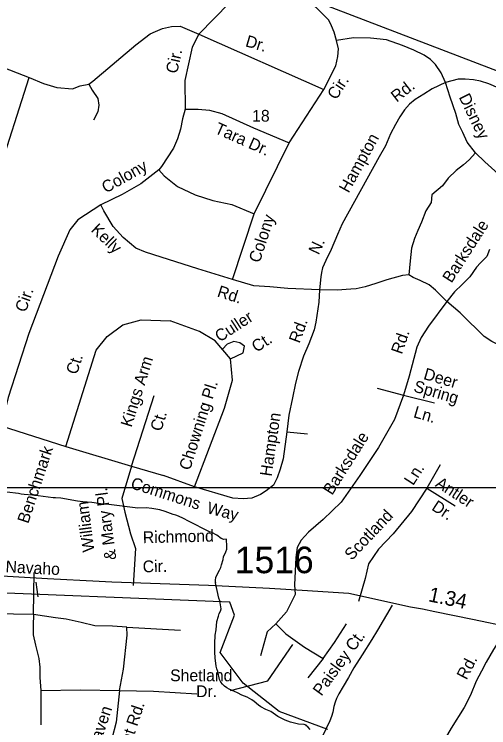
# Model space of a CAD drawing. Extents: x 1945482 to 2853149, y 66427 to 1015778.
# Drawn here: x 2338758 to 2341398, y 153265 to 157233 of the extents above; entities that cross this region are included whole.
import ezdxf

# ---------------------------------------------------------------- set-up
doc = ezdxf.new("R2010")
doc.units = 0
for name, color, linetype in [('Old_Level_10', 7, 'Continuous'), ('Old_Level_11', 7, 'Continuous'), ('Old_Level_17', 7, 'Continuous'), ('Old_Level_32', 7, 'Continuous'), ('Old_Level_35', 7, 'Continuous'), ('Old_Level_48', 7, 'Continuous'), ('Old_Level_49', 7, 'Continuous'), ('Old_Level_59', 7, 'Continuous'), ('Old_Level_63', 7, 'Continuous'), ('Old_Level_8', 7, 'Continuous')]:
    doc.layers.add(name, color=color, linetype=linetype)

msp = doc.modelspace()

# ---------------------------------------------------------------- linework, layer by layer
at = {"layer": 'Old_Level_10'}
msp.add_lwpolyline([(2339960.3, 153472.4), (2340168.3, 153525.8), (2340308.2, 153728.4)], dxfattribs=at)
at = {"layer": 'Old_Level_32'}
msp.add_lwpolyline([(2343889.6, 153308.6), (2343565.7, 153372.8), (2343039.8, 153485.1), (2342113.2, 153690.4), (2341634.3, 153799.4), (2341521.8, 153823), (2341308, 153866.4), (2341098.2, 153910.3), (2341029.7, 153923.7), (2340963, 153934.8), (2340619.4, 154012.2), (2340359.7, 154028.2), (2340178.6, 154039.4), (2339839.3, 154055.5), (2339301.6, 154074.7), (2339229.5, 154077.9), (2338943.1, 154093.4), (2338589.8, 154113)], dxfattribs=at)
at = {"layer": 'Old_Level_35'}
for p, q in [((2339784.1, 157122.8), (2340480, 156815.2)), ((2338542.8, 156997.6), (2338841.2, 156880.5)), ((2338609.7, 156160.6), (2338841.2, 156880.5)), ((2340287.7, 156517.8), (2340480, 156815.2)), ((2340092.5, 156122.5), (2340287.7, 156517.8)), ((2339973.2, 155756.9), (2340092.5, 156122.5)), ((2340776.6, 155152.6), (2340924.7, 155115.2)), ((2340924.7, 155115.2), (2341096.2, 155071.9)), ((2340275.5, 154911.4), (2340389, 154900.3)), ((2338865.3, 153894.3), (2338867.8, 154128.9)), ((2339384, 153824.5), (2339683.2, 153807))]:
    msp.add_line(p, q, dxfattribs=at)
for points in [[(2340551.4, 157086.8), (2340537.2, 157132.7), (2340523.1, 157168), (2340509, 157199.7), (2340487.8, 157220.9), (2340449, 157259.8), (2340375.1, 157330.2), (2340246.5, 157394.7), (2340185.8, 157420.2), (2340157.3, 157425.3), (2340127.6, 157422.1), (2340090, 157410.5), (2340043.2, 157382.7), (2340012.1, 157355.5), (2339956.3, 157297.2), (2339784.1, 157122.8)], [(2340375.1, 157330.2), (2342180.8, 156636.2), (2342588.1, 156452.2), (2342750.9, 156386.7), (2342807.2, 156365.9)], [(2339172.4, 156844.3), (2339195.7, 156861.3), (2339434, 157062.9), (2339514.6, 157123.9), (2339543.7, 157137.1), (2339581.9, 157154.4), (2339632.3, 157165.3), (2339680.2, 157167.5), (2339784.1, 157122.8)], [(2339784.1, 157122.8), (2339747.7, 157049.8), (2339706.3, 156864.5), (2339708, 156705.5)], [(2340480, 156815.2), (2340547.8, 156945.5), (2340558.4, 156998.5), (2340561.9, 157040.8), (2340551.4, 157086.8)], [(2341158.2, 156853.7), (2341133.5, 156906.7), (2341101.8, 156952.6), (2341073.6, 156980.8), (2341038.3, 157005.5), (2340981.8, 157033.8), (2340918.3, 157058.5), (2340830.1, 157090.3), (2340740.9, 157100.4), (2340646.6, 157100.9), (2340551.4, 157086.8)], [(2338841.2, 156880.5), (2338919.9, 156847), (2338993.9, 156825.2), (2339081.1, 156818.7), (2339124.6, 156833.9), (2339172.4, 156844.3)], [(2339172.4, 156844.3), (2339191.7, 156811.3), (2339222.7, 156764.2), (2339229.2, 156727.1), (2339222.7, 156690), (2339198.7, 156644.3)], [(2341158.2, 156853.7), (2341084.1, 156818.4), (2341037.7, 156789.3), (2340988.9, 156758.4), (2340957.1, 156733.6), (2340928.9, 156701.9), (2340904.2, 156663), (2340879.5, 156620.6), (2340851.3, 156567.7), (2340823, 156500.6), (2340787.8, 156440.6), (2340581.9, 156066.5), (2340557, 156008.7), (2340521.8, 155925.2), (2340492.6, 155863.7), (2340472.4, 155823.2), (2340467.8, 155797.3), (2340464.3, 155772.6), (2340456.2, 155699.6)], [(2341878, 156631.2), (2341793.3, 156673.6), (2341712.2, 156708.9), (2341528.7, 156790.1), (2341454.6, 156821.9), (2341398, 156845.9), (2341352.3, 156860.8), (2341313.5, 156867.8), (2341267.6, 156871.4), (2341228.8, 156871.4), (2341158.2, 156853.7)], [(2341324.1, 156461.7), (2341278.2, 156521.8), (2341253.2, 156575.5), (2341232.3, 156620.6), (2341214.7, 156680.7), (2341182.9, 156772.5), (2341158.2, 156853.7)], [(2339708, 156705.5), (2339693.3, 156650.8), (2339682.4, 156594.1), (2339667.1, 156539.6), (2339643.1, 156487.3), (2339577.7, 156385.4), (2339562.4, 156367.1)], [(2339708, 156705.5), (2339781.5, 156704.2), (2339844.7, 156699.8), (2339912.2, 156680.2), (2340088.7, 156601.7), (2340287.7, 156517.8)], [(2341324.1, 156461.7), (2341288.8, 156422.9), (2341257, 156394.7), (2341217.8, 156363.4), (2341172.3, 156320.5), (2341140.6, 156278.1), (2341082, 156228.7), (2341077.1, 156186.3), (2341048.9, 156140.4), (2341024.2, 156076.9), (2341003, 156031), (2340985.3, 155985), (2340967.7, 155932.1), (2340960.6, 155861.5), (2340953.6, 155783.8)], [(2341560.5, 156278.1), (2341507.5, 156309.9), (2341451.1, 156345.2), (2341377, 156412.3), (2341324.1, 156461.7)], [(2339562.4, 156367.1), (2339462.3, 156288.9), (2339357.8, 156230), (2339240, 156172.5)], [(2339562.4, 156367.1), (2339591.6, 156334.1), (2339667.1, 156275.8), (2339764.1, 156228.9), (2339862.1, 156196.2), (2339968.8, 156174.4), (2340092.5, 156122.5)], [(2339240, 156172.5), (2339110.7, 156089.1), (2339067.1, 156034.5), (2339001.8, 155887.3), (2338838.3, 155456.6), (2338723.9, 155102.1), (2338685.7, 154944), (2338484.1, 154322.4)], [(2339973.2, 155756.9), (2339779.3, 155816.8), (2339574.5, 155882.2), (2339487.4, 155910.6), (2339435.1, 155932.4), (2339363.2, 155991.3), (2339308.7, 156052.3), (2339257.1, 156139), (2339240, 156172.5)], [(2341401.7, 155925), (2341387.6, 155886.2), (2341352.3, 155850.9), (2341331.1, 155826.1), (2341292.3, 155773.2), (2341250, 155730.8), (2341207.6, 155688.4), (2341165.3, 155635.5)], [(2340953.6, 155783.8), (2340918.3, 155780.2), (2340830.8, 155756.3), (2340770.1, 155736.1), (2340711.3, 155717.9), (2340660.7, 155705.7), (2340630.3, 155703.7), (2340555.4, 155697.6), (2340456.2, 155699.6)], [(2341165.3, 155635.5), (2341130, 155670.8), (2341101.8, 155699), (2341066.5, 155727.3), (2341017.1, 155752), (2340978.3, 155769.7), (2340953.6, 155783.8)], [(2340456.2, 155699.6), (2340280, 155707.7), (2340180.2, 155716.5), (2340090.8, 155723.1), (2339973.2, 155756.9)], [(2340456.2, 155699.6), (2340452.1, 155630.8), (2340448.1, 155594.3), (2340435.9, 155521.4), (2340426.3, 155477.4), (2340398, 155400.5), (2340367.1, 155331.1), (2340338.8, 155246), (2340322.6, 155181.2), (2340306.4, 155100.2), (2340286.1, 155003), (2340275.5, 154911.4)], [(2341165.3, 155635.5), (2341062.6, 155499.1), (2341022.2, 155435.2), (2340998.6, 155381.4), (2340954.9, 155219.9), (2340924.7, 155115.2)], [(2342096.8, 155596.6), (2342040.3, 155540.1), (2341976.8, 155476.6), (2341909.8, 155416.5), (2341863.9, 155381.2), (2341825.1, 155360), (2341786.3, 155349.5), (2341743.9, 155342.4), (2341698.1, 155335.3), (2341655.7, 155338.9), (2341588.7, 155342.4), (2341521.7, 155360), (2341465.2, 155388.3), (2341415.8, 155413), (2341373.5, 155441.3), (2341331.1, 155483.6), (2341288.8, 155522.5), (2341239.4, 155571.9), (2341165.3, 155635.5)], [(2339045.3, 154829.5), (2339214.3, 155363.9), (2339274.2, 155440.2), (2339361.4, 155505.6), (2339464.9, 155532.9), (2339624.7, 155528.2)], [(2339761.6, 154604.1), (2339928.6, 155042.3), (2339973.1, 155198.1), (2339962, 155316.8), (2339876.7, 155416.9), (2339787.8, 155468.8), (2339624.7, 155528.2)], [(2339962, 155316.8), (2340032.4, 155350.1), (2340039.8, 155387.2), (2340013.9, 155405.8), (2339980.5, 155413.2), (2339943.4, 155398.4)], [(2339943.4, 155398.4), (2339915.9, 155370.8)], [(2339410.4, 154720.4), (2339535.8, 155113)], [(2340924.7, 155115.2), (2340873, 154979.2), (2340784, 154823.5), (2340680.3, 154667.7), (2340576.5, 154519.3), (2340476.4, 154422.9), (2340394.9, 154352.4), (2340354.1, 154307.9), (2340331.9, 154267.1), (2340324.4, 154211.5), (2340317, 154059.4)], [(2338685.7, 154944), (2339045.3, 154829.5), (2339410.4, 154720.4), (2339587.6, 154667.7)], [(2340275.5, 154911.4), (2340253.7, 154760), (2340237.5, 154703.3), (2340221.3, 154654.7), (2340201.1, 154614.2), (2340160.6, 154581.8), (2340128.2, 154561.6), (2340079.6, 154541.3), (2340031, 154537.3), (2339974.3, 154541.3), (2339761.6, 154604.1)], [(2339410.4, 154720.4), (2339355.9, 154540.5), (2339372.3, 154464.1), (2339405, 154344.2), (2339432.2, 154262.4)], [(2341128.7, 154726.3), (2341054.6, 154596.5), (2340969.3, 154466.7), (2340865.6, 154344.3), (2340784, 154259), (2340728.4, 154177.4), (2340709.9, 154095.8), (2340673.3, 153967.5)], [(2339761.6, 154604.1), (2339587.6, 154667.7)], [(2341054.6, 154596.5), (2341211.7, 154498.6)], [(2339432.2, 154262.4), (2339419.4, 154056.6)], [(2338890.6, 153993.6), (2338880.6, 154073.7)], [(2340317, 154059.4), (2340320.8, 154006.3)], [(2340320.8, 154006.3), (2340272.6, 153910.3), (2340213.3, 153843.6), (2340165.1, 153799.1), (2340128, 153665.5)], [(2340860.8, 153946.9), (2340780, 153807.8), (2340748.2, 153756.3), (2340693.5, 153670.1), (2340648.4, 153598.4), (2340618.4, 153545.1), (2340588.6, 153494), (2340563.9, 153453), (2340551.1, 153428.5), (2340543.7, 153408.2), (2340536.8, 153384), (2340530.2, 153351.6), (2340522.9, 153327.3), (2340514.1, 153303), (2340493.8, 153260.2), (2340469.4, 153211.3)], [(2338865.3, 153894.3), (2338753.8, 153897.1), (2338612.9, 153899.8), (2338520.8, 153899.8), (2338462.6, 153889), (2338409.7, 153865.9), (2338363.7, 153832), (2338325.7, 153781.9), (2338306.8, 153723.6), (2338297.3, 153649.1), (2338296.7, 153560)], [(2338865.3, 153894.3), (2338862.8, 153834.5), (2338862.8, 153782.1), (2338875.2, 153724.7), (2338895.2, 153649.8), (2338900.2, 153602.4), (2338900.2, 153545), (2338905.2, 153472.7)], [(2339384, 153824.5), (2339304.2, 153829.5), (2339206.9, 153832), (2339129.6, 153849.4), (2339047.3, 153869.4), (2338987.5, 153876.9), (2338865.3, 153894.3)], [(2340213.3, 153843.6), (2340268.8, 153787.9), (2340372.6, 153713.8), (2340476.4, 153650.7), (2340539.4, 153739.7), (2340606.1, 153843.6)], [(2339344.1, 153472.7), (2339366.5, 153589.9), (2339386.5, 153779.6), (2339384, 153824.5)], [(2341521.8, 153823), (2341472.1, 153766.9), (2341447.1, 153736.1), (2341424.5, 153701), (2341383.4, 153629.5), (2341357.4, 153580.5), (2341327.5, 153523.2), (2341296.4, 153445.9), (2341261.4, 153378.5), (2341189.8, 153261.8), (2341143, 153183.8), (2341060.2, 153044.3), (2341000.1, 152946.1), (2340976.1, 152899.2), (2340970.7, 152884.9), (2340967.3, 152870.6), (2340965.6, 152856.8), (2340966.2, 152842.7), (2340971, 152826.8), (2340977.4, 152815.2), (2340983.6, 152807.3), (2341000.3, 152791.8), (2341025.1, 152770.8)], [(2340476.4, 153650.7), (2340391.2, 153543.2)], [(2338905.2, 153472.7), (2339127.1, 153475.2), (2339344.1, 153472.7)], [(2338905.2, 153472.7), (2338905.2, 153360.4), (2338905.2, 153280.6)], [(2339344.1, 153472.7), (2339324.1, 153295.5), (2339276.7, 153110.9), (2339201.9, 152928.8)], [(2339344.1, 153472.7), (2339533.6, 153467.7), (2339773, 153452.7)]]:
    msp.add_lwpolyline(points, dxfattribs=at)
at = {"layer": 'Old_Level_48'}
msp.add_lwpolyline([(2340502.9, 153256), (2340232, 153355.8), (2340032.5, 153512.7), (2339904.2, 153683.8), (2339982.6, 153890.6), (2339957.8, 153962.6), (2338392.3, 154026.4)], dxfattribs=at)
at = {"layer": 'Old_Level_49'}
msp.add_lwpolyline([(2340502.9, 153256), (2340232, 153355.8), (2340032.5, 153512.7), (2339904.2, 153683.8), (2339982.6, 153890.6), (2339957.8, 153962.6), (2338392.3, 154026.4)], dxfattribs=at)
at = {"layer": 'Old_Level_59'}
for points in [[(2339877.7, 154073.5), (2339877.2, 154070.2), (2339877, 154085.8), (2339879, 154100.7), (2339892, 154129), (2339900.2, 154141.7), (2339907.7, 154155.9), (2339910.7, 154171), (2339919.5, 154200), (2339922.7, 154214.8), (2339935.7, 154242.5), (2339940.7, 154257.5), (2339941.2, 154273.5), (2339938.5, 154313.1), (2339923.5, 154312.8), (2339909.7, 154317.7), (2339885.2, 154336.9), (2339856.7, 154350), (2339845, 154354.2), (2339726.7, 154414.3), (2339699.5, 154429.4), (2339671, 154442.3), (2339656.7, 154447.2), (2339642, 154451.1), (2339598, 154467.6), (2339568.7, 154476.7), (2339523.7, 154484.4), (2339491.5, 154487.1), (2339445.5, 154486.9), (2339284.2, 154506.9), (2339251, 154509.2), (2339189, 154517.4), (2339140, 154521.2), (2339109, 154524.9), (2339017.7, 154541.6), (2338987.5, 154544.2), (2338974.5, 154544.3), (2338891, 154555.2), (2338875.2, 154556.4), (2338859.2, 154559.2), (2338812.7, 154563), (2338797, 154564.9), (2338782.2, 154567.9), (2338716.5, 154574.8)], [(2340404.5, 153254.7), (2340391, 153271), (2340381.2, 153277.2), (2340385.5, 153278.3), (2340371, 153282.8), (2340340.2, 153285.1), (2340294.7, 153295.7), (2340280, 153301), (2340266.2, 153307.4), (2340224.5, 153328), (2340185.7, 153354.7), (2340158, 153366.8), (2340130.5, 153381.1), (2340117.2, 153389.8), (2340093.2, 153411.4), (2340080.7, 153420.4), (2340054, 153434.9), (2340024.7, 153447), (2340000, 153459.3), (2339982.7, 153467.4), (2339953.7, 153479.5), (2339940, 153486.7), (2339928, 153496.5), (2339917.2, 153507.1), (2339908.2, 153519.3), (2339900.5, 153532.6), (2339890, 153578.7), (2339884.7, 153593.1), (2339881, 153608.3), (2339875.7, 153654.5), (2339874.2, 153685.6), (2339873.7, 153732.8), (2339876.2, 153779.5), (2339880.7, 153810.3), (2339885.5, 153856.3), (2339893.5, 153886.1), (2339898.5, 153900.2), (2339905.5, 153914), (2339908.5, 153925.5), (2339901, 153971.1), (2339896, 153986.4), (2339877.2, 154070.2)]]:
    msp.add_lwpolyline(points, dxfattribs=at)
at = {"layer": 'Old_Level_63'}
msp.add_lwpolyline([(2346064.1, 148689.8), (2332656.4, 148689.8), (2332656.4, 154600.9), (2346064.1, 154600.9)], close=True, dxfattribs=at)

# ---------------------------------------------------------------- texts
at = {"layer": 'Old_Level_10'}
for s, height, rotation, p in [('Dr.', 65.62, 343.5975, (2340039.9, 157055.6)), ('Cir.', 65.62, 77.4097, (2339663.7, 156899.3)), ('Cir.', 65.62, 57.1083, (2340549.4, 156752.9)), ('Rd.', 65.62, 37.8967, (2340885.8, 156740.5)), ('Disney', 65.62, 295.8437, (2341230.2, 156772.4)), ('Tara Dr.', 65.62, 336.0204, (2339868, 156574.2)), ('Hampton', 65.62, 61.17, (2340618.4, 156234.9)), ('Colony', 65.62, 29.3775, (2339267.5, 156235.7)), ('Colony', 65.62, 71.9217, (2340123.2, 155846.4)), ('Barksdale', 65.62, 57.3166, (2341190.9, 155734.2)), ('Kelly', 65.62, 316.4258, (2339180.2, 156028.2)), ('N.', 65.62, 64.6265, (2340451.2, 155891.2)), ('Cir.', 65.62, 70.8193, (2338821.9, 155571.4)), ('Rd.', 65.62, 342.2862, (2339882.7, 155664.1)), ('Culler', 65.62, 33.2204, (2339901.4, 155407.2)), ('Rd.', 65.62, 69.775, (2340345.2, 155399.4)), ('Rd.', 65.62, 70.8774, (2340914.6, 155338.2)), ('Ct.', 65.62, 33.2204, (2340105.8, 155349.8)), ('Ct.', 65.62, 71.9786, (2339106.3, 155225)), ('Kings Arm', 65.62, 72.5832, (2339410.3, 154932.3)), ('Deer', 65.62, 343.88, (2341031, 155204.8)), ('Chowning Pl.', 65.617, 72.3691, (2339735.4, 154692.3)), ('Spring', 65.62, 343.88, (2340975.5, 155135.7)), ('Ln.', 65.62, 343.88, (2340975.2, 154992.6)), ('Ct.', 65.62, 72.5832, (2339575, 154909)), ('Hampton', 65.62, 81.6344, (2340189.3, 154660.1)), ('Barksdale', 65.62, 57.7809, (2340526.6, 154554.4)), ('Benchmark', 65.62, 71.7159, (2338835.5, 154396.9)), ('Ln.', 65.62, 56.9851, (2340977.2, 154608.2)), ('Commons', 65.62, 342.2612, (2339401, 154598.2)), ('Antler', 65.62, 326.9292, (2341096.5, 154609.9)), ('& Mary Pl.', 65.62, 97.4596, (2339326.3, 154201.7)), ('William', 65.62, 97.4596, (2339204.6, 154246.9)), ('Way', 65.62, 345.5697, (2339825.7, 154459)), ('Dr.', 65.62, 326.9292, (2341075.6, 154479.5)), ('Scotland', 65.62, 46.5703, (2340636.1, 154191.9)), ('Richmond', 65.62, 1.3724, (2339474, 154291.2)), ('Cir.', 65.62, 1.3724, (2339473.4, 154128.9)), ('Paisley Ct.', 65.617, 53.8813, (2340467, 153437.6)), ('Rd.', 65.62, 62.4503, (2341274.2, 153527.4)), ('Point Rd.', 65.62, 71.5651, (2339370.8, 153055.9)), ('Craven', 65.62, 71.5651, (2339214.2, 153104.7))]:
    msp.add_text(s, height=height, rotation=rotation, dxfattribs=at).set_placement(p)
for s, p in [('18', (2340081.6, 156635.4)), ('Shetland', (2339625.4, 153523.5)), ('Dr.', (2339769.6, 153435.1))]:
    msp.add_text(s, height=65.62, dxfattribs=at).set_placement(p)
at = {"layer": 'Old_Level_11'}
msp.add_text('Navaho', height=65.62, rotation=357.1239, dxfattribs=at).set_placement((2338708.2, 154129.3))
at = {"layer": 'Old_Level_17'}
msp.add_text('1.34', height=82.02, rotation=348.1867, dxfattribs=at).set_placement((2341058.3, 153968.9))
at = {"layer": 'Old_Level_8'}
msp.add_text('1516', height=147.64, dxfattribs=at).set_placement((2339985.1, 154124.5))

doc.saveas('drawing.dxf')
